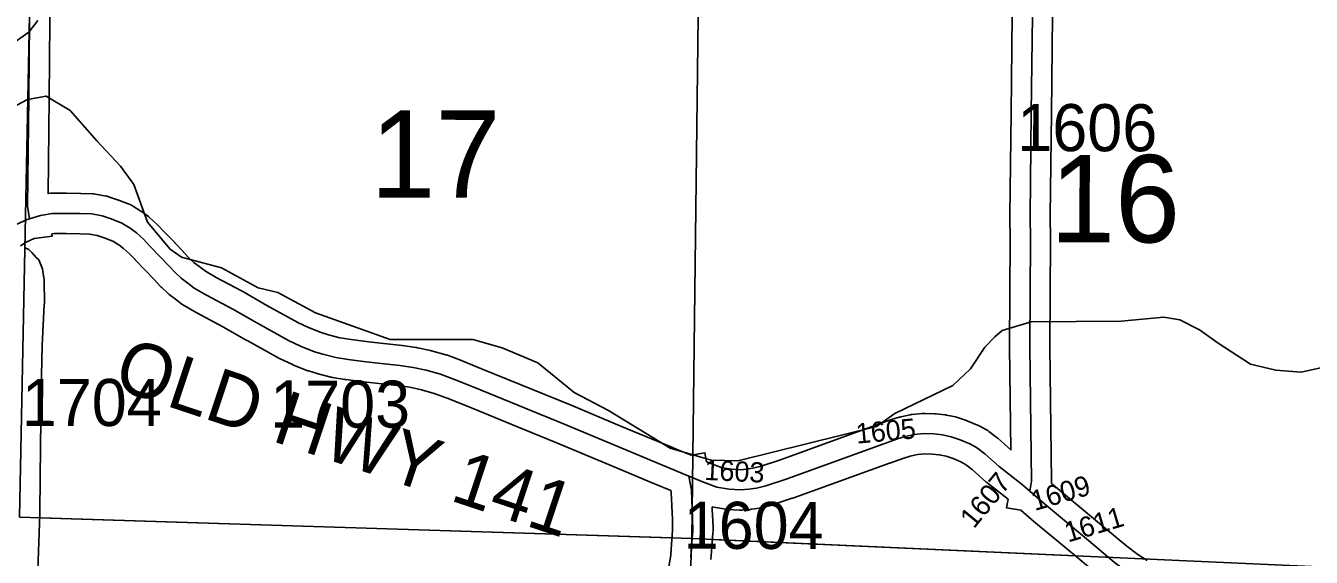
# Model space of a CAD drawing. Extents: x -157.2 to -99.3, y 12.2 to 46.2.
# Drawn here: x -128.117 to -126.204, y 19.419 to 20.21 of the extents above; entities that cross this region are included whole.
import ezdxf

# ---------------------------------------------------------------- set-up
doc = ezdxf.new("R2010")
doc.units = 0
for name, color, linetype in [('tdCoHydroRiver', 7, 'Continuous'), ('tdCoSecRdNmbr', 7, 'Continuous'), ('tdCoSecRdTxt', 7, 'Continuous'), ('tdCoSecRteBand', 7, 'Continuous'), ('tdCoSecRteCL', 7, 'Continuous'), ('tdCoSectLine', 7, 'Continuous'), ('tdCoSectLinePart', 7, 'Continuous'), ('tdCoSectNmbr', 7, 'Continuous'), ('tdCoSurfAsphalt', 7, 'Continuous'), ('tdCoSurfGravel', 7, 'Continuous')]:
    doc.layers.add(name, color=color, linetype=linetype)

msp = doc.modelspace()

# ---------------------------------------------------------------- linework, layer by layer
at = {"layer": 'tdCoHydroRiver'}
for points in [[(-128.1126, 20.2004), (-128.0995, 20.2175)], [(-128.1926, 20.0588), (-128.1612, 20.159), (-128.1513, 20.1729), (-128.1126, 20.2004)], [(-128.1926, 20.0588), (-128.1626, 20.0611), (-128.1526, 20.0797), (-128.1148, 20.1002)], [(-128.1148, 20.1002), (-128.0869, 20.1051), (-128.0513, 20.0836), (-128.0115, 20.0383), (-127.9763, 20.0009), (-127.9566, 19.9735), (-127.9361, 19.9177), (-127.9025, 19.8773), (-127.8855, 19.8657), (-127.826, 19.8498), (-127.7716, 19.8199), (-127.7419, 19.8127), (-127.6859, 19.7827), (-127.575, 19.7432), (-127.4519, 19.7428), (-127.4081, 19.7304), (-127.3551, 19.7084), (-127.3011, 19.6642), (-127.2498, 19.6375), (-127.1583, 19.5812), (-127.0973, 19.5637), (-127.0578, 19.5625), (-126.8512, 19.6134), (-126.8238, 19.6331), (-126.7374, 19.6748), (-126.7114, 19.6993), (-126.69, 19.7318), (-126.6753, 19.7472), (-126.664, 19.7563), (-126.621, 19.7693), (-126.4869, 19.7702), (-126.4236, 19.7762), (-126.4, 19.7724), (-126.3704, 19.7573), (-126.3426, 19.7376), (-126.2946, 19.7062), (-126.257, 19.6972), (-126.2192, 19.6946), (-126.1191, 19.7169)]]:
    msp.add_lwpolyline(points, dxfattribs=at)
at = {"layer": 'tdCoSecRteBand'}
for points in [[(-128.081, 20.2726), (-128.0825, 20.1026), (-128.0825, 20.1025), (-128.0825, 20.1025), (-128.0841, 19.9599), (-128.0833, 19.9601), (-128.0806, 19.9606), (-128.0779, 19.9606), (-128.0569, 19.9606), (-128.0567, 19.9606), (-128.0566, 19.9606), (-128.0358, 19.9603), (-128.0356, 19.9603), (-128.0353, 19.9603), (-128.0181, 19.9598), (-128.0157, 19.9598), (-128.0133, 19.9593), (-127.9978, 19.9563), (-127.9958, 19.956), (-127.9939, 19.9553), (-127.9806, 19.9509), (-127.9799, 19.9507), (-127.9792, 19.9504), (-127.9634, 19.9442), (-127.9608, 19.9432), (-127.9585, 19.9418), (-127.9462, 19.9341), (-127.9451, 19.9335), (-127.9442, 19.9328), (-127.9348, 19.9259), (-127.9336, 19.925), (-127.9324, 19.9239), (-127.9218, 19.9143), (-127.921, 19.9136), (-127.9202, 19.9128), (-127.9112, 19.9033), (-127.8955, 19.8871), (-127.8954, 19.887), (-127.8953, 19.8868), (-127.8825, 19.8733), (-127.8824, 19.8732), (-127.8823, 19.8731), (-127.8735, 19.8636), (-127.8666, 19.8573), (-127.8582, 19.8511), (-127.858, 19.8509), (-127.8579, 19.8508), (-127.8498, 19.8446), (-127.8337, 19.8352), (-127.7952, 19.8148), (-127.7948, 19.8145), (-127.7944, 19.8143), (-127.7586, 19.7937), (-127.7124, 19.7682), (-127.6965, 19.7608), (-127.6777, 19.7532), (-127.6669, 19.7499), (-127.6498, 19.7457), (-127.6328, 19.7428), (-127.6074, 19.7397), (-127.5895, 19.7377), (-127.5894, 19.7377), (-127.5894, 19.7377), (-127.5573, 19.734), (-127.557, 19.734), (-127.5567, 19.7339), (-127.5367, 19.7312), (-127.5356, 19.731), (-127.5344, 19.7308), (-127.515, 19.7266), (-127.5141, 19.7264), (-127.5132, 19.7262), (-127.492, 19.7203), (-127.4909, 19.72), (-127.4898, 19.7196), (-127.4688, 19.7119), (-127.4683, 19.7117), (-127.4677, 19.7115), (-127.4389, 19.6996), (-127.3629, 19.6686), (-127.3629, 19.6686), (-127.3629, 19.6686), (-127.3057, 19.6451), (-127.3056, 19.6451), (-127.3055, 19.6451), (-127.2306, 19.6138), (-127.1583, 19.5837), (-127.1467, 19.5789), (-127.1272, 19.5708), (-127.1065, 19.5746), (-127.104, 19.5611), (-127.0977, 19.5585), (-127.081, 19.5523), (-127.0672, 19.5501), (-127.0538, 19.5493), (-127.0446, 19.55), (-127.0357, 19.5514), (-127.0243, 19.5542), (-126.9957, 19.5636), (-126.8521, 19.6155), (-126.8304, 19.6234), (-126.8297, 19.6237), (-126.8289, 19.6239), (-126.8176, 19.6273), (-126.8164, 19.6277), (-126.8151, 19.628), (-126.8013, 19.6309), (-126.7997, 19.6313), (-126.7981, 19.6314), (-126.7835, 19.6329), (-126.7815, 19.6331), (-126.7795, 19.6331), (-126.7649, 19.6326), (-126.7637, 19.6325), (-126.7625, 19.6324), (-126.7497, 19.6309), (-126.7483, 19.6308), (-126.747, 19.6305), (-126.7339, 19.6278), (-126.7322, 19.6274), (-126.7305, 19.6269), (-126.7172, 19.6224), (-126.7162, 19.6221), (-126.7152, 19.6217), (-126.7009, 19.6158), (-126.6993, 19.6151), (-126.6977, 19.6142), (-126.6876, 19.6085), (-126.6858, 19.6075), (-126.6841, 19.6063), (-126.6718, 19.5969), (-126.6709, 19.5962), (-126.6701, 19.5955), (-126.6513, 19.5788), (-126.6532, 19.7319), (-126.6532, 19.7322), (-126.6532, 19.7324), (-126.6522, 19.8912), (-126.6527, 19.9264), (-126.6527, 19.9268), (-126.6527, 19.9272), (-126.651, 20.0803), (-126.651, 20.0803), (-126.651, 20.0803), (-126.6493, 20.2256)], [(-126.5893, 20.2248), (-126.591, 20.0796), (-126.5927, 19.9269), (-126.5922, 19.8917), (-126.5922, 19.8914), (-126.5922, 19.8911), (-126.5932, 19.7323), (-126.5907, 19.5324), (-126.5906, 19.5298), (-126.5908, 19.529), (-126.582, 19.5214), (-126.5164, 19.4668), (-126.5164, 19.4668), (-126.5163, 19.4668), (-126.4789, 19.4355), (-126.4625, 19.423), (-126.4487, 19.4142)], [(-127.1671, 19.3651), (-127.1575, 19.4223), (-127.1562, 19.4387), (-127.1546, 19.4588), (-127.155, 19.4755), (-127.1566, 19.5157), (-127.1571, 19.5182), (-127.1814, 19.5283), (-127.1814, 19.5283), (-127.1814, 19.5283), (-127.2537, 19.5584), (-127.2537, 19.5584), (-127.2537, 19.5584), (-127.3286, 19.5897), (-127.3857, 19.613), (-127.4616, 19.6441), (-127.4616, 19.6441), (-127.4616, 19.6441), (-127.4899, 19.6557), (-127.5093, 19.6628), (-127.5285, 19.6681), (-127.5459, 19.6719), (-127.5645, 19.6744), (-127.5961, 19.6781), (-127.6141, 19.68), (-127.6142, 19.6801), (-127.6144, 19.6801), (-127.6408, 19.6833), (-127.6415, 19.6834), (-127.6422, 19.6835), (-127.661, 19.6867), (-127.6621, 19.6869), (-127.6631, 19.6871), (-127.6821, 19.6918), (-127.6829, 19.692), (-127.6837, 19.6923), (-127.6966, 19.6962), (-127.6978, 19.6966), (-127.699, 19.6971), (-127.7197, 19.7055), (-127.7204, 19.7058), (-127.7211, 19.7061), (-127.7386, 19.7142), (-127.7396, 19.7147), (-127.7405, 19.7152), (-127.7878, 19.7413), (-127.788, 19.7414), (-127.7883, 19.7416), (-127.8238, 19.762), (-127.8624, 19.7825), (-127.8629, 19.7828), (-127.8634, 19.7831), (-127.8816, 19.7937), (-127.8833, 19.7946), (-127.8848, 19.7958), (-127.8942, 19.8031), (-127.9037, 19.8101), (-127.9049, 19.811), (-127.906, 19.812), (-127.9149, 19.8202), (-127.9158, 19.821), (-127.9166, 19.8219), (-127.9262, 19.8321), (-127.9388, 19.8455), (-127.9544, 19.8616), (-127.9545, 19.8617), (-127.9546, 19.8618), (-127.963, 19.8706), (-127.9716, 19.8785), (-127.9788, 19.8838), (-127.9878, 19.8893), (-128.0003, 19.8942), (-128.011, 19.8978), (-128.0222, 19.8999), (-128.0368, 19.9003), (-128.0571, 19.9006), (-128.0751, 19.9006), (-128.0783, 19.9), (-128.0779, 19.8969), (-128.1049, 19.8931), (-128.1168, 19.8877), (-128.1249, 19.8824)], [(-128.1182, 19.8794), (-128.1125, 19.8769), (-128.1082, 19.8724), (-128.1015, 19.8652), (-128.098, 19.8614), (-128.0959, 19.8566), (-128.0937, 19.8514), (-128.0922, 19.8479), (-128.0916, 19.8441), (-128.0901, 19.8345), (-128.0898, 19.8324), (-128.0898, 19.8302), (-128.0895, 19.7969), (-128.0895, 19.796), (-128.0896, 19.795), (-128.093, 19.7339), (-128.0942, 19.6677), (-128.0957, 19.5381), (-128.0961, 19.4842), (-128.0962, 19.4838), (-128.0962, 19.4834), (-128.0996, 19.3862)], [(-126.5169, 19.389), (-126.5548, 19.4207), (-126.62, 19.4749), (-126.62, 19.4749), (-126.6208, 19.4756), (-126.6208, 19.4756), (-126.621, 19.4758), (-126.6363, 19.489), (-126.6576, 19.4925), (-126.6554, 19.5054), (-126.6872, 19.5305), (-126.6878, 19.531), (-126.6884, 19.5315), (-126.709, 19.5498), (-126.7188, 19.5572), (-126.7255, 19.561), (-126.7372, 19.5658), (-126.7478, 19.5694), (-126.7579, 19.5715), (-126.7682, 19.5726), (-126.7795, 19.573), (-126.7903, 19.5719), (-126.8013, 19.5696), (-126.8107, 19.5667), (-126.8316, 19.5591), (-126.8317, 19.5591), (-126.8317, 19.5591), (-126.9757, 19.5071), (-126.9761, 19.5069), (-126.9765, 19.5068), (-127.0066, 19.4969), (-127.0077, 19.4966), (-127.0087, 19.4963), (-127.0225, 19.4928), (-127.0239, 19.4925), (-127.0253, 19.4923), (-127.0366, 19.4906), (-127.0377, 19.4904), (-127.0387, 19.4903), (-127.0511, 19.4893), (-127.0531, 19.4892), (-127.0552, 19.4893), (-127.0722, 19.4903), (-127.0738, 19.4904), (-127.0753, 19.4906), (-127.0935, 19.4936), (-127.0957, 19.4939), (-127.0951, 19.4777), (-127.095, 19.4775), (-127.095, 19.4773), (-127.0945, 19.4588), (-127.0945, 19.4572), (-127.0946, 19.4556), (-127.0964, 19.4339), (-127.0964, 19.4338), (-127.0964, 19.4338), (-127.0978, 19.416)]]:
    msp.add_lwpolyline(points, dxfattribs=at)
at = {"layer": 'tdCoSecRteCL'}
for points in [[(-128.1117, 19.9225), (-128.1144, 19.9412), (-128.1125, 20.1028), (-128.111, 20.273), (-128.1088, 20.4185), (-128.1057, 20.482), (-128.1016, 20.5694), (-128.0949, 20.6737), (-128.0908, 20.7282), (-128.0898, 20.7457), (-128.0895, 20.8024), (-128.0905, 20.8671), (-128.092, 20.9124), (-128.0922, 20.9655), (-128.0921, 20.9765)], [(-126.6231, 19.5172), (-126.6207, 19.5321), (-126.6232, 19.7323), (-126.6222, 19.8913), (-126.6227, 19.9268), (-126.621, 20.08), (-126.6193, 20.2252)], [(-128.1117, 19.9225), (-128.1151, 19.9215), (-128.1314, 19.9141), (-128.1437, 19.9059), (-128.1546, 19.8973), (-128.1726, 19.8805), (-128.1843, 19.869)], [(-127.1305, 19.5396), (-127.1699, 19.556), (-127.2421, 19.5861), (-127.3171, 19.6174), (-127.3743, 19.6408), (-127.4503, 19.6719), (-127.4791, 19.6837), (-127.5001, 19.6914), (-127.5213, 19.6973), (-127.5408, 19.7015), (-127.5607, 19.7042), (-127.5928, 19.7079), (-127.6108, 19.7099), (-127.6372, 19.7131), (-127.6559, 19.7163), (-127.6749, 19.721), (-127.6877, 19.7249), (-127.7085, 19.7333), (-127.726, 19.7414), (-127.7733, 19.7676), (-127.8093, 19.7883), (-127.8483, 19.809), (-127.8665, 19.8196), (-127.8761, 19.827), (-127.8858, 19.8342), (-127.8946, 19.8423), (-127.9043, 19.8526), (-127.9171, 19.8662), (-127.9329, 19.8825), (-127.942, 19.8921), (-127.9526, 19.9017), (-127.962, 19.9086), (-127.9743, 19.9163), (-127.9901, 19.9224), (-128.0034, 19.9269), (-128.0189, 19.9298), (-128.0362, 19.9303), (-128.0569, 19.9306), (-128.0779, 19.9306), (-128.0954, 19.9274), (-128.1117, 19.9225)], [(-126.6231, 19.5172), (-126.634, 19.5266), (-126.6685, 19.554), (-126.69, 19.573), (-126.7023, 19.5824), (-126.7124, 19.588), (-126.7267, 19.594), (-126.74, 19.5984), (-126.7531, 19.6011), (-126.7659, 19.6026), (-126.7805, 19.6031), (-126.795, 19.6016), (-126.8088, 19.5986), (-126.8202, 19.5952), (-126.8419, 19.5873), (-126.9859, 19.5353), (-127.016, 19.5254), (-127.0298, 19.5219), (-127.0411, 19.5202), (-127.0535, 19.5192), (-127.0705, 19.5202), (-127.0887, 19.5232), (-127.1087, 19.5306), (-127.1305, 19.5396)], [(-127.1277, 19.4185), (-127.1263, 19.4363), (-127.1245, 19.458), (-127.125, 19.4765), (-127.1267, 19.519), (-127.1305, 19.5396)], [(-126.1289, 19.2779), (-126.1339, 19.2793), (-126.1561, 19.2827), (-126.1847, 19.284), (-126.2288, 19.2862), (-126.254, 19.2884), (-126.2722, 19.2916), (-126.2919, 19.2978), (-126.3181, 19.3101), (-126.3583, 19.3313), (-126.4355, 19.3732), (-126.4638, 19.3883), (-126.4796, 19.3984), (-126.4976, 19.412), (-126.5356, 19.4438), (-126.6014, 19.4985), (-126.6231, 19.5172)]]:
    msp.add_lwpolyline(points, dxfattribs=at)
at = {"layer": 'tdCoSectLine'}
for points in [[(-128.1267, 19.4789), (-128.1066, 20.4756)], [(-127.1258, 19.447), (-127.1139, 20.4285)], [(-128.1267, 19.4789), (-127.1258, 19.447)], [(-127.1645, 18.4472), (-127.1258, 19.447)], [(-127.1258, 19.447), (-126.1262, 19.4021)]]:
    msp.add_lwpolyline(points, dxfattribs=at)
at = {"layer": 'tdCoSectLinePart'}
for points in [[(-127.1243, 19.57), (-127.1139, 20.4285)], [(-128.0968, 19.4779), (-127.1558, 19.4479)], [(-127.0959, 19.4456), (-126.5558, 19.4214)]]:
    msp.add_lwpolyline(points, dxfattribs=at)
at = {"layer": 'tdCoSurfAsphalt'}
msp.add_lwpolyline([(-126.4976, 19.412), (-126.5356, 19.4438), (-126.6014, 19.4985), (-126.6231, 19.5172), (-126.634, 19.5266), (-126.6685, 19.554), (-126.69, 19.573), (-126.7023, 19.5824), (-126.7124, 19.588), (-126.7267, 19.594), (-126.74, 19.5984), (-126.7531, 19.6011), (-126.7659, 19.6026), (-126.7805, 19.6031), (-126.795, 19.6016), (-126.8088, 19.5986), (-126.8202, 19.5952), (-126.8419, 19.5873), (-126.9859, 19.5353), (-127.016, 19.5254), (-127.0298, 19.5219), (-127.0411, 19.5202), (-127.0535, 19.5192), (-127.0705, 19.5202), (-127.0887, 19.5232), (-127.1087, 19.5306), (-127.1305, 19.5396), (-127.1699, 19.556), (-127.2421, 19.5861), (-127.3171, 19.6174), (-127.3743, 19.6408), (-127.4503, 19.6719), (-127.4791, 19.6837), (-127.5001, 19.6914), (-127.5213, 19.6973), (-127.5408, 19.7015), (-127.5607, 19.7042), (-127.5928, 19.7079), (-127.6108, 19.7099), (-127.6372, 19.7131), (-127.6559, 19.7163), (-127.6749, 19.721), (-127.6877, 19.7249), (-127.7085, 19.7333), (-127.726, 19.7414), (-127.7733, 19.7676), (-127.8093, 19.7883), (-127.8483, 19.809), (-127.8665, 19.8196), (-127.8761, 19.827), (-127.8858, 19.8342), (-127.8946, 19.8423), (-127.9043, 19.8526), (-127.9171, 19.8662), (-127.9329, 19.8825), (-127.942, 19.8921), (-127.9526, 19.9017), (-127.962, 19.9086), (-127.9743, 19.9163), (-127.9901, 19.9224), (-128.0034, 19.9269), (-128.0189, 19.9298), (-128.0362, 19.9303), (-128.0569, 19.9306), (-128.0779, 19.9306), (-128.0954, 19.9274), (-128.1117, 19.9225), (-128.1151, 19.9215), (-128.1314, 19.9141)], dxfattribs=at)
at = {"layer": 'tdCoSurfGravel'}
for points in [[(-128.1117, 19.9225), (-128.1144, 19.9412), (-128.1125, 20.1028), (-128.111, 20.273), (-128.1088, 20.4185), (-128.1057, 20.482)], [(-126.6231, 19.5172), (-126.6207, 19.5321), (-126.6232, 19.7323), (-126.6222, 19.8913), (-126.6227, 19.9268), (-126.621, 20.08), (-126.6193, 20.2252)], [(-127.1277, 19.4185), (-127.1263, 19.4363), (-127.1245, 19.458), (-127.125, 19.4765), (-127.1267, 19.519), (-127.1305, 19.5396)]]:
    msp.add_lwpolyline(points, dxfattribs=at)

# ---------------------------------------------------------------- texts
at = {"layer": 'tdCoSecRdNmbr'}
for s, height, rotation, p in [('1606', 0.07, 359.9038, (-126.6417, 20.0233)), ('1704', 0.07, 359.9027, (-128.1232, 19.6145)), ('1703', 0.07, 359.9027, (-127.7536, 19.6121)), ('1605', 0.03, 5.2112, (-126.8806, 19.588)), ('1603', 0.03, 357.2889, (-127.1078, 19.5342)), ('1607', 0.03, 50.3785, (-126.7064, 19.4604)), ('1609', 0.03, 16.5279, (-126.6159, 19.4877)), ('1604', 0.07, 359.9034, (-127.1382, 19.4317)), ('1611', 0.03, 16.5279, (-126.5662, 19.4409))]:
    msp.add_text(s, height=height, rotation=rotation, dxfattribs=at).set_placement(p)
at = {"layer": 'tdCoSecRdTxt'}
msp.add_text('OLD HWY 141', height=0.08, rotation=341.5813, dxfattribs=at).set_placement((-127.9897, 19.6715))
at = {"layer": 'tdCoSectNmbr'}
for s, rotation, p in [('17', 359.903, (-127.6045, 19.9541)), ('16', 359.9038, (-126.593, 19.8877))]:
    msp.add_text(s, height=0.13, rotation=rotation, dxfattribs=at).set_placement(p)

doc.saveas('drawing.dxf')
